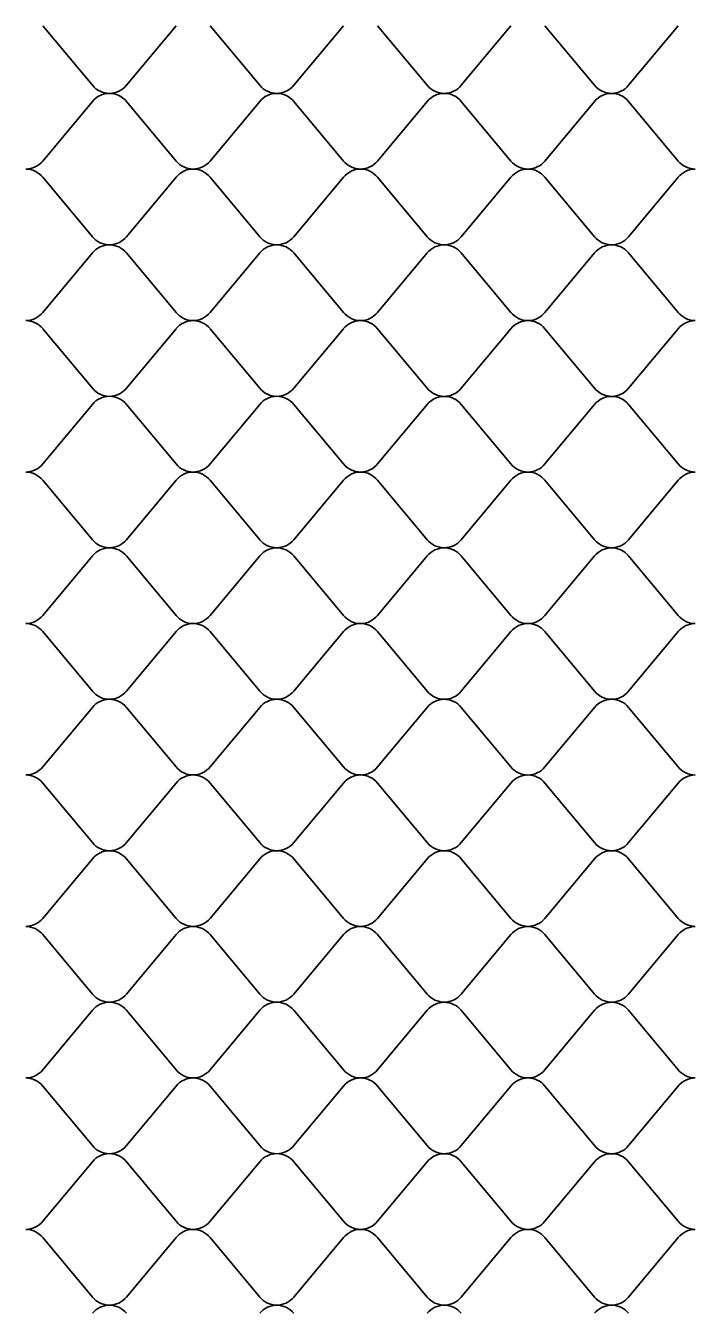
# Model space of a CAD drawing. Extents: x 638850 to 644908, y 297188 to 298900.
# Drawn here: x 640141.3 to 640171.2, y 297867.2 to 297924.7 of the extents above; entities that cross this region are included whole.
import ezdxf

# ---------------------------------------------------------------- set-up
doc = ezdxf.new("R2010")
doc.units = 0
doc.layers.add('5', color=7, linetype='Continuous')

msp = doc.modelspace()

# ---------------------------------------------------------------- linework, layer by layer
at = {"layer": '5'}
for p, q in [((640144.276, 297922.022), (640142.054, 297924.679)), ((640148.011, 297924.679), (640145.789, 297922.022)), ((640151.747, 297922.022), (640149.524, 297924.679)), ((640155.482, 297924.679), (640153.26, 297922.022)), ((640159.218, 297922.022), (640156.995, 297924.679)), ((640162.953, 297924.679), (640160.73, 297922.022)), ((640166.689, 297922.022), (640164.466, 297924.679)), ((640170.424, 297924.679), (640168.201, 297922.022)), ((640142.054, 297918.643), (640144.276, 297921.3)), ((640145.789, 297921.3), (640148.011, 297918.643)), ((640149.524, 297918.643), (640151.747, 297921.3)), ((640153.26, 297921.3), (640155.482, 297918.643)), ((640156.995, 297918.643), (640159.218, 297921.3)), ((640160.73, 297921.3), (640162.953, 297918.643)), ((640164.466, 297918.643), (640166.689, 297921.3)), ((640168.201, 297921.3), (640170.424, 297918.643)), ((640144.276, 297915.264), (640142.054, 297917.92)), ((640148.011, 297917.92), (640145.789, 297915.264)), ((640151.747, 297915.264), (640149.524, 297917.92)), ((640155.482, 297917.92), (640153.26, 297915.264)), ((640159.218, 297915.263), (640156.995, 297917.92)), ((640162.953, 297917.92), (640160.73, 297915.263)), ((640166.689, 297915.263), (640164.466, 297917.92)), ((640170.424, 297917.92), (640168.201, 297915.263)), ((640142.054, 297911.884), (640144.276, 297914.54)), ((640145.789, 297914.54), (640148.011, 297911.884)), ((640149.524, 297911.884), (640151.747, 297914.54)), ((640153.26, 297914.54), (640155.482, 297911.884)), ((640156.995, 297911.883), (640159.218, 297914.54)), ((640160.73, 297914.54), (640162.953, 297911.883)), ((640164.466, 297911.883), (640166.689, 297914.54)), ((640168.201, 297914.54), (640170.424, 297911.883)), ((640144.276, 297908.504), (640142.054, 297911.161)), ((640148.011, 297911.161), (640145.789, 297908.504)), ((640151.747, 297908.504), (640149.524, 297911.161)), ((640155.482, 297911.161), (640153.26, 297908.504)), ((640159.218, 297908.504), (640156.995, 297911.161)), ((640162.953, 297911.161), (640160.73, 297908.504)), ((640166.689, 297908.504), (640164.466, 297911.161)), ((640170.424, 297911.161), (640168.201, 297908.504)), ((640142.054, 297905.124), (640144.276, 297907.781)), ((640145.789, 297907.781), (640148.011, 297905.124)), ((640149.524, 297905.124), (640151.747, 297907.781)), ((640153.26, 297907.781), (640155.482, 297905.124)), ((640156.995, 297905.124), (640159.218, 297907.781)), ((640160.73, 297907.781), (640162.953, 297905.124)), ((640164.466, 297905.124), (640166.689, 297907.781)), ((640168.201, 297907.781), (640170.424, 297905.124)), ((640144.276, 297901.745), (640142.054, 297904.401)), ((640148.011, 297904.401), (640145.789, 297901.745)), ((640151.747, 297901.745), (640149.524, 297904.401)), ((640155.482, 297904.401), (640153.26, 297901.745)), ((640159.218, 297901.745), (640156.995, 297904.401)), ((640162.953, 297904.401), (640160.73, 297901.745)), ((640166.689, 297901.745), (640164.466, 297904.401)), ((640170.424, 297904.401), (640168.201, 297901.745)), ((640142.054, 297898.365), (640144.276, 297901.022)), ((640145.789, 297901.022), (640148.011, 297898.365)), ((640149.524, 297898.365), (640151.747, 297901.022)), ((640153.26, 297901.022), (640155.482, 297898.365)), ((640156.995, 297898.365), (640159.218, 297901.021)), ((640160.73, 297901.021), (640162.953, 297898.365)), ((640164.466, 297898.365), (640166.689, 297901.021)), ((640168.201, 297901.021), (640170.424, 297898.365)), ((640144.276, 297894.985), (640142.054, 297897.642)), ((640148.011, 297897.642), (640145.789, 297894.985)), ((640151.747, 297894.985), (640149.524, 297897.642)), ((640155.482, 297897.642), (640153.26, 297894.985)), ((640159.218, 297894.985), (640156.995, 297897.642)), ((640162.953, 297897.642), (640160.73, 297894.985)), ((640166.689, 297894.985), (640164.466, 297897.642)), ((640170.424, 297897.642), (640168.201, 297894.985)), ((640142.054, 297891.606), (640144.276, 297894.263)), ((640145.789, 297894.263), (640148.011, 297891.606)), ((640149.524, 297891.606), (640151.747, 297894.263)), ((640153.26, 297894.263), (640155.482, 297891.606)), ((640156.995, 297891.606), (640159.218, 297894.263)), ((640160.73, 297894.263), (640162.953, 297891.606)), ((640164.466, 297891.606), (640166.689, 297894.263)), ((640168.201, 297894.263), (640170.424, 297891.606)), ((640144.276, 297888.227), (640142.054, 297890.883)), ((640148.011, 297890.883), (640145.789, 297888.227)), ((640151.747, 297888.227), (640149.524, 297890.883)), ((640155.482, 297890.883), (640153.26, 297888.227)), ((640159.218, 297888.227), (640156.995, 297890.883)), ((640162.953, 297890.883), (640160.73, 297888.227)), ((640166.689, 297888.227), (640164.466, 297890.883)), ((640170.424, 297890.883), (640168.201, 297888.227)), ((640142.054, 297884.848), (640144.276, 297887.504)), ((640145.789, 297887.504), (640148.011, 297884.848)), ((640149.524, 297884.848), (640151.747, 297887.504)), ((640153.26, 297887.504), (640155.482, 297884.848)), ((640156.995, 297884.847), (640159.218, 297887.504)), ((640160.73, 297887.504), (640162.953, 297884.847)), ((640164.466, 297884.847), (640166.689, 297887.504)), ((640168.201, 297887.504), (640170.424, 297884.847)), ((640144.276, 297881.468), (640142.054, 297884.125)), ((640148.011, 297884.125), (640145.789, 297881.468)), ((640151.747, 297881.468), (640149.524, 297884.125)), ((640155.482, 297884.125), (640153.26, 297881.468)), ((640159.218, 297881.468), (640156.995, 297884.125)), ((640162.953, 297884.125), (640160.73, 297881.468)), ((640166.689, 297881.468), (640164.466, 297884.125)), ((640170.424, 297884.125), (640168.201, 297881.468)), ((640142.054, 297878.088), (640144.276, 297880.745)), ((640145.789, 297880.745), (640148.011, 297878.088)), ((640149.524, 297878.088), (640151.747, 297880.745)), ((640153.26, 297880.745), (640155.482, 297878.088)), ((640156.995, 297878.088), (640159.218, 297880.745)), ((640160.73, 297880.745), (640162.953, 297878.088)), ((640164.466, 297878.088), (640166.689, 297880.745)), ((640168.201, 297880.745), (640170.424, 297878.088)), ((640144.276, 297874.709), (640142.054, 297877.365)), ((640148.011, 297877.365), (640145.789, 297874.709)), ((640151.747, 297874.709), (640149.524, 297877.365)), ((640155.482, 297877.365), (640153.26, 297874.709)), ((640159.218, 297874.709), (640156.995, 297877.365)), ((640162.953, 297877.365), (640160.73, 297874.709)), ((640166.689, 297874.709), (640164.466, 297877.365)), ((640170.424, 297877.365), (640168.201, 297874.709)), ((640142.054, 297871.329), (640144.276, 297873.985)), ((640145.789, 297873.985), (640148.011, 297871.329)), ((640149.524, 297871.329), (640151.747, 297873.985)), ((640153.26, 297873.985), (640155.482, 297871.329)), ((640156.995, 297871.329), (640159.218, 297873.985)), ((640160.73, 297873.985), (640162.953, 297871.329)), ((640164.466, 297871.329), (640166.689, 297873.985)), ((640168.201, 297873.985), (640170.424, 297871.329)), ((640144.276, 297867.949), (640142.054, 297870.606)), ((640148.011, 297870.606), (640145.789, 297867.949)), ((640151.747, 297867.949), (640149.524, 297870.606)), ((640155.482, 297870.606), (640153.26, 297867.949)), ((640159.218, 297867.949), (640156.995, 297870.606)), ((640162.953, 297870.606), (640160.73, 297867.949)), ((640166.689, 297867.949), (640164.466, 297870.606)), ((640170.424, 297870.606), (640168.201, 297867.949))]:
    msp.add_line(p, q, dxfattribs=at)
for centre, start, end in [((640145.032, 297922.633), 218.94823, 270), ((640145.032, 297922.633), 270, 321.05177), ((640152.503, 297922.633), 218.94823, 270), ((640152.503, 297922.633), 270, 321.05177), ((640159.974, 297922.633), 218.94823, 270), ((640159.974, 297922.633), 270, 321.05177), ((640167.445, 297922.633), 218.94823, 270), ((640167.445, 297922.633), 270, 321.05177), ((640145.032, 297920.688), 90, 141.05177), ((640145.032, 297920.688), 38.94823, 90), ((640152.503, 297920.688), 90, 141.05177), ((640152.503, 297920.688), 38.94823, 90), ((640159.974, 297920.688), 90, 141.05177), ((640159.974, 297920.688), 38.94823, 90), ((640167.445, 297920.688), 90, 141.05177), ((640167.445, 297920.688), 38.94823, 90), ((640141.297, 297919.254), 270, 321.05177), ((640141.297, 297917.309), 38.94823, 90), ((640148.768, 297919.254), 218.94823, 270), ((640148.768, 297917.309), 90, 141.05177), ((640148.768, 297919.254), 270, 321.05177), ((640148.768, 297917.309), 38.94823, 90), ((640156.239, 297919.254), 218.94823, 270), ((640156.239, 297917.309), 90, 141.05177), ((640156.239, 297919.254), 270, 321.05177), ((640156.239, 297917.309), 38.94823, 90), ((640163.709, 297919.254), 218.94823, 270), ((640163.709, 297917.309), 90, 141.05177), ((640163.71, 297919.254), 270, 321.05177), ((640163.71, 297917.309), 38.94823, 90), ((640171.18, 297919.254), 218.94823, 270), ((640171.18, 297917.309), 90, 141.05177), ((640145.032, 297915.875), 218.94823, 270), ((640145.032, 297913.929), 90, 141.05177), ((640145.032, 297915.875), 270, 321.05177), ((640145.032, 297913.929), 38.94823, 90), ((640152.503, 297915.875), 218.94823, 270), ((640152.503, 297913.929), 90, 141.05177), ((640152.503, 297915.875), 270, 321.05177), ((640152.503, 297913.929), 38.94823, 90), ((640159.974, 297915.875), 218.94823, 270), ((640159.974, 297913.929), 90, 141.05177), ((640159.974, 297915.875), 270, 321.05177), ((640159.974, 297913.929), 38.94823, 90), ((640167.445, 297915.875), 218.94823, 270), ((640167.445, 297913.929), 90, 141.05177), ((640167.445, 297915.875), 270, 321.05177), ((640167.445, 297913.929), 38.94823, 90), ((640141.297, 297912.495), 270, 321.05177), ((640141.297, 297910.55), 38.94823, 90), ((640148.768, 297912.495), 218.94823, 270), ((640148.768, 297910.55), 90, 141.05177), ((640148.768, 297912.495), 270, 321.05177), ((640148.768, 297910.55), 38.94823, 90), ((640156.239, 297912.495), 218.94823, 270), ((640156.239, 297910.55), 90, 141.05177), ((640156.239, 297912.495), 270, 321.05177), ((640156.239, 297910.549), 38.94823, 90), ((640163.709, 297912.495), 218.94823, 270), ((640163.709, 297910.549), 90, 141.05177), ((640163.71, 297912.495), 270, 321.05177), ((640163.71, 297910.549), 38.94823, 90), ((640171.18, 297912.495), 218.94823, 270), ((640171.18, 297910.549), 90, 141.05177), ((640145.032, 297909.115), 218.94823, 270), ((640145.032, 297909.115), 270, 321.05177), ((640152.503, 297909.115), 218.94823, 270), ((640152.503, 297909.115), 270, 321.05177), ((640159.974, 297909.115), 218.94823, 270), ((640159.974, 297909.115), 270, 321.05177), ((640167.445, 297909.115), 218.94823, 270), ((640167.445, 297909.115), 270, 321.05177), ((640145.032, 297907.17), 90, 141.05177), ((640145.032, 297907.17), 38.94823, 90), ((640152.503, 297907.17), 90, 141.05177), ((640152.503, 297907.17), 38.94823, 90), ((640159.974, 297907.169), 90, 141.05177), ((640159.974, 297907.169), 38.94823, 90), ((640167.445, 297907.169), 90, 141.05177), ((640167.445, 297907.169), 38.94823, 90), ((640141.297, 297905.736), 270, 321.05177), ((640148.768, 297905.736), 218.94823, 270), ((640148.768, 297905.736), 270, 321.05177), ((640156.239, 297905.736), 218.94823, 270), ((640156.239, 297905.735), 270, 321.05177), ((640163.709, 297905.735), 218.94823, 270), ((640163.71, 297905.735), 270, 321.05177), ((640171.18, 297905.735), 218.94823, 270), ((640141.297, 297903.79), 38.94823, 90), ((640148.768, 297903.79), 90, 141.05177), ((640148.768, 297903.79), 38.94823, 90), ((640156.239, 297903.79), 90, 141.05177), ((640156.239, 297903.79), 38.94823, 90), ((640163.709, 297903.79), 90, 141.05177), ((640163.71, 297903.79), 38.94823, 90), ((640171.18, 297903.79), 90, 141.05177), ((640145.032, 297902.356), 218.94823, 270), ((640145.032, 297902.356), 270, 321.05177), ((640152.503, 297902.356), 218.94823, 270), ((640152.503, 297902.356), 270, 321.05177), ((640159.974, 297902.356), 218.94823, 270), ((640159.974, 297902.356), 270, 321.05177), ((640167.445, 297902.356), 218.94823, 270), ((640167.445, 297902.356), 270, 321.05177), ((640145.032, 297900.41), 90, 141.05177), ((640145.032, 297900.41), 38.94823, 90), ((640152.503, 297900.41), 90, 141.05177), ((640152.503, 297900.41), 38.94823, 90), ((640159.974, 297900.41), 90, 141.05177), ((640159.974, 297900.41), 38.94823, 90), ((640167.445, 297900.41), 90, 141.05177), ((640167.445, 297900.41), 38.94823, 90), ((640141.297, 297898.976), 270, 321.05177), ((640148.768, 297898.976), 218.94823, 270), ((640148.768, 297898.976), 270, 321.05177), ((640156.239, 297898.976), 218.94823, 270), ((640156.239, 297898.976), 270, 321.05177), ((640163.709, 297898.976), 218.94823, 270), ((640163.71, 297898.976), 270, 321.05177), ((640171.18, 297898.976), 218.94823, 270), ((640141.297, 297897.031), 38.94823, 90), ((640148.768, 297897.031), 90, 141.05177), ((640148.768, 297897.031), 38.94823, 90), ((640156.239, 297897.031), 90, 141.05177), ((640156.239, 297897.031), 38.94823, 90), ((640163.709, 297897.031), 90, 141.05177), ((640163.71, 297897.031), 38.94823, 90), ((640171.18, 297897.031), 90, 141.05177), ((640145.032, 297895.597), 218.94823, 270), ((640145.032, 297895.597), 270, 321.05177), ((640152.503, 297895.597), 218.94823, 270), ((640152.503, 297895.597), 270, 321.05177), ((640159.974, 297895.596), 218.94823, 270), ((640159.974, 297895.596), 270, 321.05177), ((640167.445, 297895.596), 218.94823, 270), ((640167.445, 297895.596), 270, 321.05177), ((640145.032, 297893.652), 90, 141.05177), ((640145.032, 297893.652), 38.94823, 90), ((640152.503, 297893.652), 90, 141.05177), ((640152.503, 297893.652), 38.94823, 90), ((640159.974, 297893.651), 90, 141.05177), ((640159.974, 297893.651), 38.94823, 90), ((640167.445, 297893.651), 90, 141.05177), ((640167.445, 297893.651), 38.94823, 90), ((640141.297, 297892.218), 270, 321.05177), ((640148.768, 297892.218), 218.94823, 270), ((640148.768, 297892.218), 270, 321.05177), ((640156.239, 297892.218), 218.94823, 270), ((640156.239, 297892.217), 270, 321.05177), ((640163.709, 297892.217), 218.94823, 270), ((640163.71, 297892.217), 270, 321.05177), ((640171.18, 297892.217), 218.94823, 270), ((640141.297, 297890.272), 38.94823, 90), ((640148.768, 297890.272), 90, 141.05177), ((640148.768, 297890.272), 38.94823, 90), ((640156.239, 297890.272), 90, 141.05177), ((640156.239, 297890.272), 38.94823, 90), ((640163.709, 297890.272), 90, 141.05177), ((640163.71, 297890.272), 38.94823, 90), ((640171.18, 297890.272), 90, 141.05177), ((640145.032, 297888.838), 218.94823, 270), ((640145.032, 297886.893), 90, 141.05177), ((640145.032, 297888.838), 270, 321.05177), ((640145.032, 297886.893), 38.94823, 90), ((640152.503, 297888.838), 218.94823, 270), ((640152.503, 297886.893), 90, 141.05177), ((640152.503, 297888.838), 270, 321.05177), ((640152.503, 297886.893), 38.94823, 90), ((640159.974, 297888.838), 218.94823, 270), ((640159.974, 297886.893), 90, 141.05177), ((640159.974, 297888.838), 270, 321.05177), ((640159.974, 297886.893), 38.94823, 90), ((640167.445, 297888.838), 218.94823, 270), ((640167.445, 297886.893), 90, 141.05177), ((640167.445, 297888.838), 270, 321.05177), ((640167.445, 297886.893), 38.94823, 90), ((640141.297, 297885.459), 270, 321.05177), ((640141.297, 297883.513), 38.94823, 90), ((640148.768, 297885.459), 218.94823, 270), ((640148.768, 297883.513), 90, 141.05177), ((640148.768, 297885.459), 270, 321.05177), ((640148.768, 297883.513), 38.94823, 90), ((640156.239, 297885.459), 218.94823, 270), ((640156.239, 297883.513), 90, 141.05177), ((640156.239, 297885.459), 270, 321.05177), ((640156.239, 297883.513), 38.94823, 90), ((640163.709, 297885.459), 218.94823, 270), ((640163.709, 297883.513), 90, 141.05177), ((640163.71, 297885.459), 270, 321.05177), ((640163.71, 297883.513), 38.94823, 90), ((640171.18, 297885.459), 218.94823, 270), ((640171.18, 297883.513), 90, 141.05177), ((640145.032, 297882.079), 218.94823, 270), ((640145.032, 297880.134), 90, 141.05177), ((640145.032, 297882.079), 270, 321.05177), ((640145.032, 297880.134), 38.94823, 90), ((640152.503, 297882.079), 218.94823, 270), ((640152.503, 297880.134), 90, 141.05177), ((640152.503, 297882.079), 270, 321.05177), ((640152.503, 297880.134), 38.94823, 90), ((640159.974, 297882.079), 218.94823, 270), ((640159.974, 297880.133), 90, 141.05177), ((640159.974, 297882.079), 270, 321.05177), ((640159.974, 297880.133), 38.94823, 90), ((640167.445, 297882.079), 218.94823, 270), ((640167.445, 297880.133), 90, 141.05177), ((640167.445, 297882.079), 270, 321.05177), ((640167.445, 297880.133), 38.94823, 90), ((640141.297, 297878.699), 270, 321.05177), ((640148.768, 297878.699), 218.94823, 270), ((640148.768, 297878.699), 270, 321.05177), ((640156.239, 297878.699), 218.94823, 270), ((640156.239, 297878.699), 270, 321.05177), ((640163.709, 297878.699), 218.94823, 270), ((640163.71, 297878.699), 270, 321.05177), ((640171.18, 297878.699), 218.94823, 270), ((640141.297, 297876.754), 38.94823, 90), ((640148.768, 297876.754), 90, 141.05177), ((640148.768, 297876.754), 38.94823, 90), ((640156.239, 297876.754), 90, 141.05177), ((640156.239, 297876.754), 38.94823, 90), ((640163.709, 297876.754), 90, 141.05177), ((640163.71, 297876.754), 38.94823, 90), ((640171.18, 297876.754), 90, 141.05177), ((640145.032, 297875.32), 218.94823, 270), ((640145.032, 297875.32), 270, 321.05177), ((640152.503, 297875.32), 218.94823, 270), ((640152.503, 297875.32), 270, 321.05177), ((640159.974, 297875.32), 218.94823, 270), ((640159.974, 297875.32), 270, 321.05177), ((640167.445, 297875.32), 218.94823, 270), ((640167.445, 297875.32), 270, 321.05177), ((640145.032, 297873.375), 90, 141.05177), ((640145.032, 297873.375), 38.94823, 90), ((640152.503, 297873.375), 90, 141.05177), ((640152.503, 297873.375), 38.94823, 90), ((640159.974, 297873.374), 90, 141.05177), ((640159.974, 297873.374), 38.94823, 90), ((640167.445, 297873.374), 90, 141.05177), ((640167.445, 297873.374), 38.94823, 90), ((640141.297, 297871.94), 270, 321.05177), ((640148.768, 297871.94), 218.94823, 270), ((640148.768, 297871.94), 270, 321.05177), ((640156.239, 297871.94), 218.94823, 270), ((640156.239, 297871.94), 270, 321.05177), ((640163.709, 297871.94), 218.94823, 270), ((640163.71, 297871.94), 270, 321.05177), ((640171.18, 297871.94), 218.94823, 270), ((640141.297, 297869.995), 38.94823, 90), ((640148.768, 297869.995), 90, 141.05177), ((640148.768, 297869.995), 38.94823, 90), ((640156.239, 297869.995), 90, 141.05177), ((640156.239, 297869.995), 38.94823, 90), ((640163.709, 297869.995), 90, 141.05177), ((640163.71, 297869.995), 38.94823, 90), ((640171.18, 297869.995), 90, 141.05177), ((640145.032, 297868.561), 218.94823, 270), ((640145.032, 297868.561), 270, 321.05177), ((640152.503, 297868.561), 218.94823, 270), ((640152.503, 297868.561), 270, 321.05177), ((640159.974, 297868.56), 218.94823, 270), ((640159.974, 297868.56), 270, 321.05177), ((640167.445, 297868.56), 218.94823, 270), ((640167.445, 297868.56), 270, 321.05177), ((640145.032, 297866.615), 90, 141.05177), ((640145.032, 297866.615), 38.94823, 90), ((640152.503, 297866.615), 90, 141.05177), ((640152.503, 297866.615), 38.94823, 90), ((640159.974, 297866.615), 90, 141.05177), ((640159.974, 297866.615), 38.94823, 90), ((640167.445, 297866.615), 90, 141.05177), ((640167.445, 297866.615), 38.94823, 90)]:
    msp.add_arc(centre, 0.973, start, end, dxfattribs=at)

doc.saveas('drawing.dxf')
